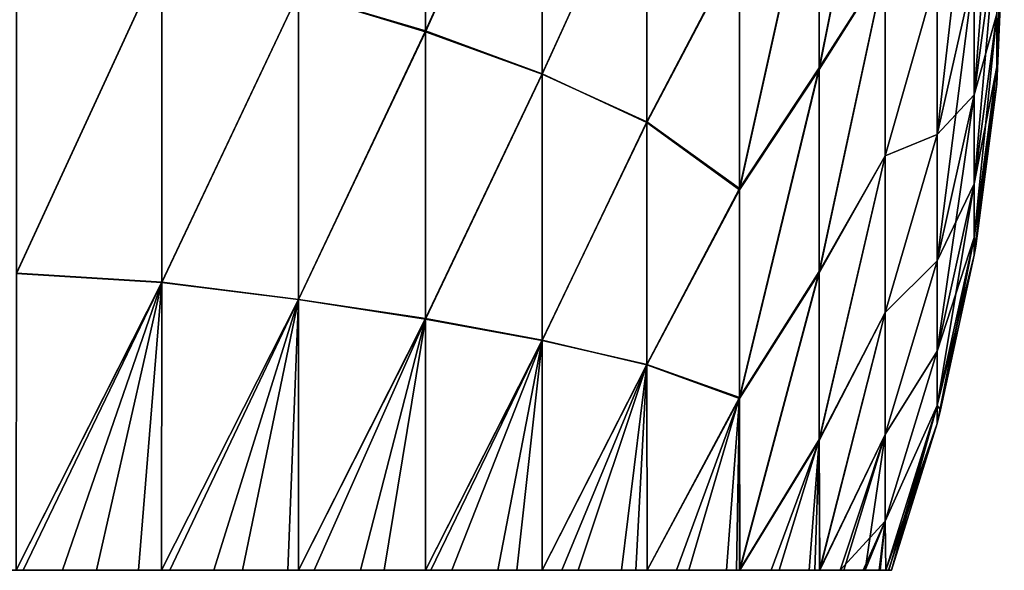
# Model space of a CAD drawing. Header units: metres. Extents: x -46 to 104, y -30 to 30.
# Tile 486 of 656: x 62.351 to 63.1, y -9.5 to -9.082. Entities that reach past the tile are written whole.
import ezdxf

# ---------------------------------------------------------------- set-up
doc = ezdxf.new("R2010")
doc.units = ezdxf.units.M
doc.layers.add('solid_26_000_502_XXX', color=7, linetype='CONTINUOUS')

msp = doc.modelspace()

# ---------------------------------------------------------------- linework, layer by layer
at = {"layer": 'solid_26_000_502_XXX'}
for points in [[(62.65992, -8.84551, 293.205353), (62.65992, -9.09014, 293.687103), (62.563278, -9.061427, 293.427307)], [(62.563278, -9.061472, 302.572601), (62.65992, -9.09073, 302.311646), (62.65992, -8.846165, 302.793457)], [(62.748478, -8.894079, 293.506195), (62.65992, -9.09014, 293.687103), (62.65992, -8.84551, 293.205353)], [(62.65992, -8.846165, 302.793457), (62.65992, -9.09073, 302.311646), (62.748478, -8.894108, 302.493744)], [(62.95924, -9.118229, 301.111206), (63.009403, -9.039778, 300.964325), (63.009403, -8.868811, 301.44223)], [(62.95924, -8.936987, 301.598877), (62.95924, -9.118229, 301.111206), (63.009403, -8.868811, 301.44223)], [(63.009403, -8.869027, 294.558319), (62.95924, -9.119458, 294.892395), (62.95924, -8.93841, 294.404663)], [(63.009403, -8.869027, 294.558319), (63.009403, -9.039964, 295.036255), (62.95924, -9.119458, 294.892395)], [(62.748478, -8.894079, 293.506195), (62.748478, -9.122871, 293.990997), (62.65992, -9.09014, 293.687103)], [(62.65992, -9.09073, 302.311646), (62.748478, -9.122896, 302.008942), (62.748478, -8.894108, 302.493744)], [(62.828278, -8.948637, 293.857361), (62.748478, -9.122871, 293.990997), (62.748478, -8.894079, 293.506195)], [(62.748478, -8.894108, 302.493744), (62.748478, -9.122896, 302.008942), (62.828278, -8.948204, 302.143555)], [(63.07719, -8.923052, 300.477478), (63.04882, -9.046271, 300.511688), (63.04882, -9.168984, 300.01825)], [(63.07719, -8.923052, 300.477478), (63.04882, -9.168984, 300.01825), (63.07719, -9.044093, 299.990753)], [(63.07719, -9.138607, 299.498199), (63.094292, -9.01045, 299.477203), (63.094292, -8.917262, 299.96283)], [(63.07719, -9.044093, 299.990753), (63.07719, -9.138607, 299.498199), (63.094292, -8.917262, 299.96283)], [(62.898712, -9.209988, 301.201508), (62.95924, -9.118229, 301.111206), (62.95924, -8.936987, 301.598877)], [(62.898712, -9.024665, 301.691742), (62.898712, -9.209988, 301.201508), (62.95924, -8.936987, 301.598877)], [(62.95924, -8.93841, 294.404663), (62.898712, -9.210917, 294.801178), (62.898712, -9.025737, 294.310883)], [(62.95924, -8.93841, 294.404663), (62.95924, -9.119458, 294.892395), (62.898712, -9.210917, 294.801178)], [(62.748478, -9.122896, 302.008942), (62.828278, -9.159358, 301.653168), (62.828278, -8.948204, 302.143555)], [(62.828278, -8.948637, 293.857361), (62.828278, -9.15974, 294.347778), (62.748478, -9.122871, 293.990997)], [(62.828278, -8.948204, 302.143555), (62.828278, -9.159358, 301.653168), (62.898712, -9.024665, 301.691742)], [(62.898712, -9.025737, 294.310883), (62.828278, -9.15974, 294.347778), (62.828278, -8.948637, 293.857361)], [(63.094292, -9.117343, 298.494324), (63.099998, -8.986012, 298.501587), (63.099998, -8.968479, 298.752533)], [(63.094292, -9.077209, 298.987213), (63.094292, -9.117343, 298.494324), (63.099998, -8.968479, 298.752533)], [(63.094292, -9.117343, 298.494324), (63.099998, -8.996521, 298.250793), (63.099998, -8.986012, 298.501587)], [(63.094292, -9.117343, 297.505676), (63.099998, -8.986013, 297.498413), (63.099998, -8.996521, 297.749207)], [(63.094292, -9.117343, 297.505676), (63.094292, -9.077209, 297.012787), (63.099998, -8.986013, 297.498413)], [(63.094292, -9.117343, 297.505676), (63.099998, -8.996521, 297.749207), (63.099998, -9, 298)], [(63.094292, -9.130733, 298), (63.099998, -9, 298), (63.099998, -8.996521, 298.250793)], [(63.094292, -9.117343, 298.494324), (63.094292, -9.130733, 298), (63.099998, -8.996521, 298.250793)], [(63.094292, -9.130733, 298), (63.094292, -9.117343, 297.505676), (63.099998, -9, 298)], [(63.07719, -9.138607, 296.501801), (63.094292, -9.01045, 296.522797), (63.094292, -9.077209, 297.012787)], [(63.07719, -9.138607, 296.501801), (63.07719, -9.044093, 296.009247), (63.094292, -9.01045, 296.522797)], [(63.07719, -9.206315, 299.001251), (63.094292, -9.077209, 298.987213), (63.094292, -9.01045, 299.477203)], [(63.07719, -9.138607, 299.498199), (63.07719, -9.206315, 299.001251), (63.094292, -9.01045, 299.477203)], [(62.348751, -9.022114, 302.968536), (62.348751, -9.274323, 302.480164), (62.459293, -9.034671, 302.797607)], [(62.459293, -9.03494, 293.202911), (62.348751, -9.274603, 293.520416), (62.348751, -9.022425, 293.032013)], [(62.828278, -9.159358, 301.653168), (62.898712, -9.209988, 301.201508), (62.898712, -9.024665, 301.691742)], [(62.898712, -9.025737, 294.310883), (62.898712, -9.210917, 294.801178), (62.828278, -9.15974, 294.347778)], [(62.348751, -9.274323, 302.480164), (62.459293, -9.28102, 302.301727), (62.459293, -9.034671, 302.797607)], [(62.459293, -9.03494, 293.202911), (62.459293, -9.281261, 293.698792), (62.348751, -9.274603, 293.520416)], [(62.459293, -9.034671, 302.797607), (62.459293, -9.28102, 302.301727), (62.563278, -9.061472, 302.572601)], [(62.563278, -9.061427, 293.427307), (62.459293, -9.281261, 293.698792), (62.459293, -9.03494, 293.202911)], [(62.95924, -9.272881, 300.614441), (63.009403, -9.185012, 300.477966), (63.009403, -9.039778, 300.964325)], [(62.95924, -9.118229, 301.111206), (62.95924, -9.272881, 300.614441), (63.009403, -9.039778, 300.964325)], [(63.009403, -9.039964, 295.036255), (62.95924, -9.273914, 295.389221), (62.95924, -9.119458, 294.892395)], [(63.009403, -9.039964, 295.036255), (63.009403, -9.185167, 295.522614), (62.95924, -9.273914, 295.389221)], [(63.009403, -9.039778, 300.964325), (63.009403, -9.185012, 300.477966), (63.04882, -9.046271, 300.511688)], [(63.04882, -9.046271, 295.488312), (63.009403, -9.185167, 295.522614), (63.009403, -9.039964, 295.036255)], [(63.07719, -9.044093, 296.009247), (63.04882, -9.168984, 295.98175), (63.04882, -9.046271, 295.488312)], [(63.07719, -9.138607, 296.501801), (63.04882, -9.168984, 295.98175), (63.07719, -9.044093, 296.009247)], [(63.07719, -9.044093, 299.990753), (63.04882, -9.168984, 300.01825), (63.04882, -9.264803, 299.51889)], [(63.07719, -9.044093, 299.990753), (63.04882, -9.264803, 299.51889), (63.07719, -9.138607, 299.498199)], [(63.04882, -9.046271, 295.488312), (63.04882, -9.168984, 295.98175), (63.009403, -9.185167, 295.522614)], [(63.009403, -9.185012, 300.477966), (63.04882, -9.168984, 300.01825), (63.04882, -9.046271, 300.511688)], [(62.563278, -9.061427, 293.427307), (62.563278, -9.294318, 293.921448), (62.459293, -9.281261, 293.698792)], [(62.459293, -9.28102, 302.301727), (62.563278, -9.294359, 302.078461), (62.563278, -9.061472, 302.572601)], [(62.65992, -9.09014, 293.687103), (62.563278, -9.294318, 293.921448), (62.563278, -9.061427, 293.427307)], [(62.563278, -9.061472, 302.572601), (62.563278, -9.294359, 302.078461), (62.65992, -9.09073, 302.311646)], [(63.07719, -9.206315, 296.998749), (63.094292, -9.077209, 297.012787), (63.094292, -9.117343, 297.505676)], [(63.07719, -9.206315, 296.998749), (63.07719, -9.138607, 296.501801), (63.094292, -9.077209, 297.012787)], [(63.07719, -9.24702, 298.501373), (63.094292, -9.117343, 298.494324), (63.094292, -9.077209, 298.987213)], [(63.07719, -9.206315, 299.001251), (63.07719, -9.24702, 298.501373), (63.094292, -9.077209, 298.987213)], [(62.65992, -9.09014, 293.687103), (62.65992, -9.308558, 294.181305), (62.563278, -9.294318, 293.921448)], [(62.563278, -9.294359, 302.078461), (62.65992, -9.309079, 301.817444), (62.65992, -9.09073, 302.311646)], [(62.748478, -9.122871, 293.990997), (62.65992, -9.308558, 294.181305), (62.65992, -9.09014, 293.687103)], [(62.65992, -9.09073, 302.311646), (62.65992, -9.309079, 301.817444), (62.748478, -9.122896, 302.008942)], [(62.898712, -9.368702, 300.702026), (62.95924, -9.272881, 300.614441), (62.95924, -9.118229, 301.111206)], [(62.898712, -9.209988, 301.201508), (62.898712, -9.368702, 300.702026), (62.95924, -9.118229, 301.111206)], [(63.07719, -9.24702, 297.498627), (63.094292, -9.117343, 297.505676), (63.094292, -9.130733, 298)], [(63.07719, -9.24702, 297.498627), (63.07719, -9.206315, 296.998749), (63.094292, -9.117343, 297.505676)], [(63.094292, -9.117343, 298.494324), (63.07719, -9.260601, 298), (63.0784, -9.253653, 298)], [(63.07719, -9.24702, 298.501373), (63.07719, -9.260601, 298), (63.094292, -9.117343, 298.494324)], [(63.094292, -9.117343, 298.494324), (63.0784, -9.253653, 298), (63.094292, -9.130733, 298)], [(62.748478, -9.122871, 293.990997), (62.748478, -9.325262, 294.487396), (62.65992, -9.308558, 294.181305)], [(62.65992, -9.309079, 301.817444), (62.748478, -9.325284, 301.512543), (62.748478, -9.122896, 302.008942)], [(62.828278, -9.15974, 294.347778), (62.748478, -9.325262, 294.487396), (62.748478, -9.122871, 293.990997)], [(62.748478, -9.122896, 302.008942), (62.748478, -9.325284, 301.512543), (62.828278, -9.159358, 301.653168)], [(62.95924, -9.119458, 294.892395), (62.898712, -9.369487, 295.30069), (62.898712, -9.210917, 294.801178)], [(62.95924, -9.119458, 294.892395), (62.95924, -9.273914, 295.389221), (62.898712, -9.369487, 295.30069)], [(63.07719, -9.24702, 297.498627), (63.094292, -9.130733, 298), (63.0784, -9.253653, 298)], [(63.07719, -9.138607, 296.501801), (63.04882, -9.264803, 296.48111), (63.04882, -9.168984, 295.98175)], [(63.07719, -9.206315, 296.998749), (63.04882, -9.264803, 296.48111), (63.07719, -9.138607, 296.501801)], [(63.07719, -9.138607, 299.498199), (63.04882, -9.264803, 299.51889), (63.04882, -9.333446, 299.015076)], [(63.07719, -9.138607, 299.498199), (63.04882, -9.333446, 299.015076), (63.07719, -9.206315, 299.001251)], [(62.748478, -9.325284, 301.512543), (62.828278, -9.343661, 301.152069), (62.828278, -9.159358, 301.653168)], [(62.828278, -9.15974, 294.347778), (62.828278, -9.34399, 294.848907), (62.748478, -9.325262, 294.487396)], [(62.828278, -9.159358, 301.653168), (62.828278, -9.343661, 301.152069), (62.898712, -9.209988, 301.201508)], [(62.898712, -9.210917, 294.801178), (62.828278, -9.34399, 294.848907), (62.828278, -9.15974, 294.347778)], [(63.04882, -9.168984, 295.98175), (63.009403, -9.304225, 296.016022), (63.009403, -9.185167, 295.522614)], [(63.04882, -9.168984, 295.98175), (63.04882, -9.264803, 296.48111), (63.009403, -9.304225, 296.016022)], [(63.009403, -9.3041, 299.984558), (63.04882, -9.264803, 299.51889), (63.04882, -9.168984, 300.01825)], [(63.009403, -9.185012, 300.477966), (63.009403, -9.3041, 299.984558), (63.04882, -9.168984, 300.01825)], [(62.95924, -9.400493, 300.110077), (63.009403, -9.3041, 299.984558), (63.009403, -9.185012, 300.477966)], [(62.95924, -9.272881, 300.614441), (62.95924, -9.400493, 300.110077), (63.009403, -9.185012, 300.477966)], [(63.009403, -9.185167, 295.522614), (62.95924, -9.401326, 295.893646), (62.95924, -9.273914, 295.389221)], [(63.009403, -9.185167, 295.522614), (63.009403, -9.304225, 296.016022), (62.95924, -9.401326, 295.893646)], [(63.07719, -9.206315, 296.998749), (63.04882, -9.333446, 296.984924), (63.04882, -9.264803, 296.48111)], [(63.07719, -9.24702, 297.498627), (63.04882, -9.333446, 296.984924), (63.07719, -9.206315, 296.998749)], [(63.07719, -9.206315, 299.001251), (63.04882, -9.333446, 299.015076), (63.04882, -9.374712, 298.50827)], [(63.07719, -9.206315, 299.001251), (63.04882, -9.374712, 298.50827), (63.07719, -9.24702, 298.501373)], [(62.828278, -9.343661, 301.152069), (62.898712, -9.368702, 300.702026), (62.898712, -9.209988, 301.201508)], [(62.898712, -9.210917, 294.801178), (62.898712, -9.369487, 295.30069), (62.828278, -9.34399, 294.848907)], [(63.07719, -9.24702, 298.501373), (63.04882, -9.388481, 298), (63.05154, -9.378191, 298)], [(63.07719, -9.24702, 298.501373), (63.04882, -9.374712, 298.50827), (63.04882, -9.388481, 298)], [(63.07719, -9.24702, 297.498627), (63.04882, -9.374712, 297.49173), (63.04882, -9.333446, 296.984924)], [(63.07719, -9.260601, 298), (63.04882, -9.374712, 297.49173), (63.07719, -9.24702, 297.498627)], [(63.07719, -9.24702, 298.501373), (63.05154, -9.378191, 298), (63.07719, -9.260601, 298)], [(63.07719, -9.260601, 298), (63.07719, -9.24702, 297.498627), (63.0784, -9.253653, 298)], [(63.05154, -9.378191, 298), (63.04882, -9.374712, 297.49173), (63.07719, -9.260601, 298)], [(63.04882, -9.264803, 296.48111), (63.009403, -9.396797, 296.515076), (63.009403, -9.304225, 296.016022)], [(63.04882, -9.264803, 296.48111), (63.04882, -9.333446, 296.984924), (63.009403, -9.396797, 296.515076)], [(63.009403, -9.396704, 299.485504), (63.04882, -9.333446, 299.015076), (63.04882, -9.264803, 299.51889)], [(63.009403, -9.3041, 299.984558), (63.009403, -9.396704, 299.485504), (63.04882, -9.264803, 299.51889)], [(62.459293, -9.281261, 293.698792), (62.34856, -9.5, 294.020325), (62.348751, -9.274603, 293.520416)], [(62.348751, -9.274323, 302.480164), (62.34869, -9.5, 301.979462), (62.459293, -9.28102, 302.301727)], [(62.898712, -9.368702, 300.702026), (62.898758, -9.5, 300.195496), (62.95924, -9.272881, 300.614441)], [(62.95924, -9.273914, 295.389221), (62.89888, -9.5, 295.805328), (62.898712, -9.369487, 295.30069)], [(62.898758, -9.5, 300.195496), (62.95924, -9.400493, 300.110077), (62.95924, -9.272881, 300.614441)], [(62.95924, -9.273914, 295.389221), (62.95924, -9.401326, 295.893646), (62.89888, -9.5, 295.805328)], [(62.459293, -9.281261, 293.698792), (62.383945, -9.5, 294.075195), (62.34856, -9.5, 294.020325)], [(62.34869, -9.5, 301.979462), (62.353832, -9.5, 301.97171), (62.459293, -9.28102, 302.301727)], [(62.353832, -9.5, 301.97171), (62.409706, -9.5, 301.882446), (62.459293, -9.28102, 302.301727)], [(62.459293, -9.281261, 293.698792), (62.44157, -9.5, 294.173523), (62.383945, -9.5, 294.075195)], [(62.409706, -9.5, 301.882446), (62.459206, -9.5, 301.793793), (62.459293, -9.28102, 302.301727)], [(62.459293, -9.281261, 293.698792), (62.459122, -9.5, 294.206055), (62.44157, -9.5, 294.173523)], [(62.563278, -9.294318, 293.921448), (62.459122, -9.5, 294.206055), (62.459293, -9.281261, 293.698792)], [(62.459293, -9.28102, 302.301727), (62.459206, -9.5, 301.793793), (62.563278, -9.294359, 302.078461)], [(62.563278, -9.294318, 293.921448), (62.498856, -9.5, 294.284088), (62.459122, -9.5, 294.206055)], [(62.459206, -9.5, 301.793793), (62.465458, -9.5, 301.781952), (62.563278, -9.294359, 302.078461)], [(62.465458, -9.5, 301.781952), (62.520798, -9.5, 301.669647), (62.563278, -9.294359, 302.078461)], [(62.563278, -9.294318, 293.921448), (62.555267, -9.5, 294.407806), (62.498856, -9.5, 294.284088)], [(62.520798, -9.5, 301.669647), (62.563187, -9.5, 301.573608), (62.563278, -9.294359, 302.078461)], [(62.563278, -9.294318, 293.921448), (62.563229, -9.5, 294.426514), (62.555267, -9.5, 294.407806)], [(62.563278, -9.294359, 302.078461), (62.563187, -9.5, 301.573608), (62.65992, -9.309079, 301.817444)], [(62.65992, -9.308558, 294.181305), (62.563229, -9.5, 294.426514), (62.563278, -9.294318, 293.921448)], [(62.95924, -9.400493, 300.110077), (62.959446, -9.5, 299.600311), (63.009403, -9.3041, 299.984558)], [(63.009403, -9.304225, 296.016022), (62.959671, -9.5, 296.402466), (62.95924, -9.401326, 295.893646)], [(62.959446, -9.5, 299.600311), (63.009403, -9.396704, 299.485504), (63.009403, -9.3041, 299.984558)], [(63.009403, -9.304225, 296.016022), (63.009403, -9.396797, 296.515076), (62.959671, -9.5, 296.402466)], [(62.563187, -9.5, 301.573608), (62.575298, -9.5, 301.544434), (62.65992, -9.309079, 301.817444)], [(62.65992, -9.308558, 294.181305), (62.610416, -9.5, 294.545441), (62.563229, -9.5, 294.426514)], [(62.575298, -9.5, 301.544434), (62.628471, -9.5, 301.405273), (62.65992, -9.309079, 301.817444)], [(62.65992, -9.308558, 294.181305), (62.659908, -9.5, 294.685974), (62.610416, -9.5, 294.545441)], [(62.628471, -9.5, 301.405273), (62.659885, -9.5, 301.314117), (62.65992, -9.309079, 301.817444)], [(62.65992, -9.309079, 301.817444), (62.659885, -9.5, 301.314117), (62.748478, -9.325284, 301.512543)], [(62.748478, -9.325262, 294.487396), (62.659908, -9.5, 294.685974), (62.65992, -9.308558, 294.181305)], [(62.659885, -9.5, 301.314117), (62.679989, -9.5, 301.251343), (62.748478, -9.325284, 301.512543)], [(62.748478, -9.325262, 294.487396), (62.663822, -9.5, 294.697876), (62.659908, -9.5, 294.685974)], [(62.748478, -9.325262, 294.487396), (62.71497, -9.5, 294.866608), (62.663822, -9.5, 294.697876)], [(62.679989, -9.5, 301.251343), (62.729343, -9.5, 301.081421), (62.748478, -9.325284, 301.512543)], [(62.748478, -9.325262, 294.487396), (62.748508, -9.5, 294.991882), (62.71497, -9.5, 294.866608)], [(62.729343, -9.5, 301.081421), (62.748489, -9.5, 301.008179), (62.748478, -9.325284, 301.512543)], [(62.828278, -9.34399, 294.848907), (62.748508, -9.5, 294.991882), (62.748478, -9.325262, 294.487396)], [(62.748478, -9.325284, 301.512543), (62.748489, -9.5, 301.008179), (62.828278, -9.343661, 301.152069)], [(63.04882, -9.333446, 296.984924), (63.009403, -9.46262, 297.018372), (63.009403, -9.396797, 296.515076)], [(63.04882, -9.333446, 296.984924), (63.04882, -9.374712, 297.49173), (63.009403, -9.46262, 297.018372)], [(63.009403, -9.462558, 298.982208), (63.04882, -9.374712, 298.50827), (63.04882, -9.333446, 299.015076)], [(63.009403, -9.396704, 299.485504), (63.009403, -9.462558, 298.982208), (63.04882, -9.333446, 299.015076)], [(62.748489, -9.5, 301.008179), (62.776051, -9.5, 300.894043), (62.828278, -9.343661, 301.152069)], [(62.776051, -9.5, 300.894043), (62.819786, -9.5, 300.688141), (62.828278, -9.343661, 301.152069)], [(62.819786, -9.5, 300.688141), (62.828316, -9.5, 300.643372), (62.828278, -9.343661, 301.152069)], [(62.828278, -9.343661, 301.152069), (62.828316, -9.5, 300.643372), (62.898712, -9.368702, 300.702026)], [(62.828278, -9.34399, 294.848907), (62.763485, -9.5, 295.052673), (62.748508, -9.5, 294.991882)], [(62.828278, -9.34399, 294.848907), (62.808949, -9.5, 295.257294), (62.763485, -9.5, 295.052673)], [(62.828278, -9.34399, 294.848907), (62.828346, -9.5, 295.35675), (62.808949, -9.5, 295.257294)], [(62.898712, -9.369487, 295.30069), (62.828346, -9.5, 295.35675), (62.828278, -9.34399, 294.848907)], [(62.828316, -9.5, 300.643372), (62.860054, -9.5, 300.462036), (62.898712, -9.368702, 300.702026)], [(62.898712, -9.369487, 295.30069), (62.850803, -9.5, 295.4823), (62.828346, -9.5, 295.35675)], [(62.898712, -9.369487, 295.30069), (62.888786, -9.5, 295.730133), (62.850803, -9.5, 295.4823)], [(62.860054, -9.5, 300.462036), (62.896481, -9.5, 300.212891), (62.898712, -9.368702, 300.702026)], [(62.898712, -9.369487, 295.30069), (62.89888, -9.5, 295.805328), (62.888786, -9.5, 295.730133)], [(62.896481, -9.5, 300.212891), (62.898758, -9.5, 300.195496), (62.898712, -9.368702, 300.702026)], [(63.04882, -9.374712, 297.49173), (63.009956, -9.5, 297.524078), (63.009403, -9.46262, 297.018372)], [(63.009403, -9.462558, 298.982208), (63.009945, -9.5, 298.476501), (63.04882, -9.374712, 298.50827)], [(63.009945, -9.5, 298.476501), (63.0121, -9.5, 298.33963), (63.04882, -9.374712, 298.50827)], [(63.04882, -9.374712, 297.49173), (63.04882, -9.388481, 298), (63.009956, -9.5, 297.524078)], [(63.0121, -9.5, 298.33963), (63.014214, -9.5, 298), (63.04882, -9.374712, 298.50827)], [(63.04882, -9.374712, 298.50827), (63.014214, -9.5, 298), (63.04882, -9.388481, 298)], [(63.05154, -9.378191, 298), (63.04882, -9.388481, 298), (63.04882, -9.374712, 297.49173)], [(63.04882, -9.388481, 298), (63.01194, -9.5, 297.648102), (63.009956, -9.5, 297.524078)], [(63.04882, -9.388481, 298), (63.014214, -9.5, 298), (63.01194, -9.5, 297.648102)], [(62.898758, -9.5, 300.195496), (62.928715, -9.5, 299.940033), (62.95924, -9.400493, 300.110077)], [(62.95924, -9.401326, 295.893646), (62.922634, -9.5, 296.003174), (62.89888, -9.5, 295.805328)], [(62.95924, -9.401326, 295.893646), (62.951588, -9.5, 296.302856), (62.922634, -9.5, 296.003174)], [(62.928715, -9.5, 299.940033), (62.956047, -9.5, 299.643158), (62.95924, -9.400493, 300.110077)], [(62.95924, -9.401326, 295.893646), (62.959671, -9.5, 296.402466), (62.951588, -9.5, 296.302856)], [(62.956047, -9.5, 299.643158), (62.959446, -9.5, 299.600311), (62.95924, -9.400493, 300.110077)], [(62.959446, -9.5, 299.600311), (62.977905, -9.5, 299.330994), (63.009403, -9.396704, 299.485504)], [(63.009403, -9.396797, 296.515076), (62.975071, -9.5, 296.622681), (62.959671, -9.5, 296.402466)], [(63.009403, -9.396797, 296.515076), (63.009403, -9.46262, 297.018372), (62.975071, -9.5, 296.622681)], [(62.977905, -9.5, 299.330994), (62.994247, -9.5, 299.007202), (63.009403, -9.396704, 299.485504)], [(62.994247, -9.5, 299.007202), (63.009403, -9.462558, 298.982208), (63.009403, -9.396704, 299.485504)], [(63.009403, -9.46262, 297.018372), (62.992722, -9.5, 296.957489), (62.975071, -9.5, 296.622681)], [(63.009403, -9.46262, 297.018372), (63.004845, -9.5, 297.30014), (62.992722, -9.5, 296.957489)], [(62.994247, -9.5, 299.007202), (63.005489, -9.5, 298.67569), (63.009403, -9.462558, 298.982208)], [(63.009403, -9.46262, 297.018372), (63.009956, -9.5, 297.524078), (63.004845, -9.5, 297.30014)], [(63.005489, -9.5, 298.67569), (63.009945, -9.5, 298.476501), (63.009403, -9.462558, 298.982208)], [(62.383945, -9.5, 294.075195), (57.099998, -9.5, 293.527863), (62.34856, -9.5, 294.020325)], [(62.44157, -9.5, 294.173523), (57.099998, -9.5, 293.527863), (62.383945, -9.5, 294.075195)], [(62.459122, -9.5, 294.206055), (57.099998, -9.5, 293.527863), (62.44157, -9.5, 294.173523)], [(62.498856, -9.5, 294.284088), (57.099998, -9.5, 293.527863), (62.459122, -9.5, 294.206055)], [(62.555267, -9.5, 294.407806), (57.099998, -9.5, 293.527863), (62.498856, -9.5, 294.284088)], [(62.563229, -9.5, 294.426514), (57.099998, -9.5, 293.527863), (62.555267, -9.5, 294.407806)], [(62.610416, -9.5, 294.545441), (57.099998, -9.5, 293.527863), (62.563229, -9.5, 294.426514)], [(62.659908, -9.5, 294.685974), (57.099998, -9.5, 293.527863), (62.610416, -9.5, 294.545441)], [(62.663822, -9.5, 294.697876), (57.099998, -9.5, 293.527863), (62.659908, -9.5, 294.685974)], [(62.71497, -9.5, 294.866608), (57.099998, -9.5, 293.527863), (62.663822, -9.5, 294.697876)], [(62.748508, -9.5, 294.991882), (57.099998, -9.5, 293.527863), (62.71497, -9.5, 294.866608)], [(62.763485, -9.5, 295.052673), (57.099998, -9.5, 293.527863), (62.748508, -9.5, 294.991882)], [(62.808949, -9.5, 295.257294), (57.099998, -9.5, 293.527863), (62.763485, -9.5, 295.052673)], [(62.828346, -9.5, 295.35675), (57.099998, -9.5, 293.527863), (62.808949, -9.5, 295.257294)], [(62.850803, -9.5, 295.4823), (57.099998, -9.5, 293.527863), (62.828346, -9.5, 295.35675)], [(62.888786, -9.5, 295.730133), (57.099998, -9.5, 293.527863), (62.850803, -9.5, 295.4823)], [(62.89888, -9.5, 295.805328), (57.099998, -9.5, 293.527863), (62.888786, -9.5, 295.730133)], [(62.922634, -9.5, 296.003174), (57.099998, -9.5, 293.527863), (62.89888, -9.5, 295.805328)], [(62.951588, -9.5, 296.302856), (57.099998, -9.5, 293.527863), (62.922634, -9.5, 296.003174)], [(62.959671, -9.5, 296.402466), (57.099998, -9.5, 293.527863), (62.951588, -9.5, 296.302856)], [(62.975071, -9.5, 296.622681), (57.099998, -9.5, 293.527863), (62.959671, -9.5, 296.402466)], [(62.992722, -9.5, 296.957489), (57.099998, -9.5, 293.527863), (62.975071, -9.5, 296.622681)], [(63.004845, -9.5, 297.30014), (57.099998, -9.5, 293.527863), (62.992722, -9.5, 296.957489)], [(63.009956, -9.5, 297.524078), (57.099998, -9.5, 293.527863), (63.004845, -9.5, 297.30014)], [(63.01194, -9.5, 297.648102), (57.099998, -9.5, 293.527863), (63.009956, -9.5, 297.524078)], [(63.014214, -9.5, 298), (57.099998, -9.5, 293.527863), (63.01194, -9.5, 297.648102)], [(63.0121, -9.5, 298.33963), (57.099998, -9.5, 293.527863), (63.014214, -9.5, 298)], [(63.009945, -9.5, 298.476501), (57.099998, -9.5, 293.527863), (63.0121, -9.5, 298.33963)], [(63.005489, -9.5, 298.67569), (57.099998, -9.5, 293.527863), (63.009945, -9.5, 298.476501)], [(62.994247, -9.5, 299.007202), (57.099998, -9.5, 293.527863), (63.005489, -9.5, 298.67569)], [(62.977905, -9.5, 299.330994), (57.099998, -9.5, 293.527863), (62.994247, -9.5, 299.007202)], [(62.959446, -9.5, 299.600311), (57.099998, -9.5, 293.527863), (62.977905, -9.5, 299.330994)], [(62.956047, -9.5, 299.643158), (57.099998, -9.5, 293.527863), (62.959446, -9.5, 299.600311)], [(62.928715, -9.5, 299.940033), (57.099998, -9.5, 293.527863), (62.956047, -9.5, 299.643158)], [(62.898758, -9.5, 300.195496), (57.099998, -9.5, 293.527863), (62.928715, -9.5, 299.940033)], [(62.896481, -9.5, 300.212891), (57.099998, -9.5, 293.527863), (62.898758, -9.5, 300.195496)], [(62.860054, -9.5, 300.462036), (57.099998, -9.5, 293.527863), (62.896481, -9.5, 300.212891)], [(62.828316, -9.5, 300.643372), (57.099998, -9.5, 293.527863), (62.860054, -9.5, 300.462036)], [(62.819786, -9.5, 300.688141), (57.099998, -9.5, 293.527863), (62.828316, -9.5, 300.643372)], [(62.776051, -9.5, 300.894043), (57.099998, -9.5, 293.527863), (62.819786, -9.5, 300.688141)], [(62.748489, -9.5, 301.008179), (57.099998, -9.5, 293.527863), (62.776051, -9.5, 300.894043)], [(62.729343, -9.5, 301.081421), (57.099998, -9.5, 293.527863), (62.748489, -9.5, 301.008179)], [(62.679989, -9.5, 301.251343), (57.099998, -9.5, 293.527863), (62.729343, -9.5, 301.081421)], [(62.659885, -9.5, 301.314117), (57.099998, -9.5, 293.527863), (62.679989, -9.5, 301.251343)], [(62.628471, -9.5, 301.405273), (57.099998, -9.5, 293.527863), (62.659885, -9.5, 301.314117)], [(62.575298, -9.5, 301.544434), (57.099998, -9.5, 293.527863), (62.628471, -9.5, 301.405273)], [(62.563187, -9.5, 301.573608), (57.099998, -9.5, 293.527863), (62.575298, -9.5, 301.544434)], [(62.520798, -9.5, 301.669647), (57.099998, -9.5, 293.527863), (62.563187, -9.5, 301.573608)], [(62.465458, -9.5, 301.781952), (57.099998, -9.5, 293.527863), (62.520798, -9.5, 301.669647)], [(62.459206, -9.5, 301.793793), (57.099998, -9.5, 293.527863), (62.465458, -9.5, 301.781952)], [(62.409706, -9.5, 301.882446), (57.099998, -9.5, 293.527863), (62.459206, -9.5, 301.793793)], [(62.353832, -9.5, 301.97171), (57.099998, -9.5, 293.527863), (62.409706, -9.5, 301.882446)], [(62.34869, -9.5, 301.979462), (57.099998, -9.5, 293.527863), (62.353832, -9.5, 301.97171)]]:
    msp.add_3dface(points, dxfattribs=at)

doc.saveas('drawing.dxf')
